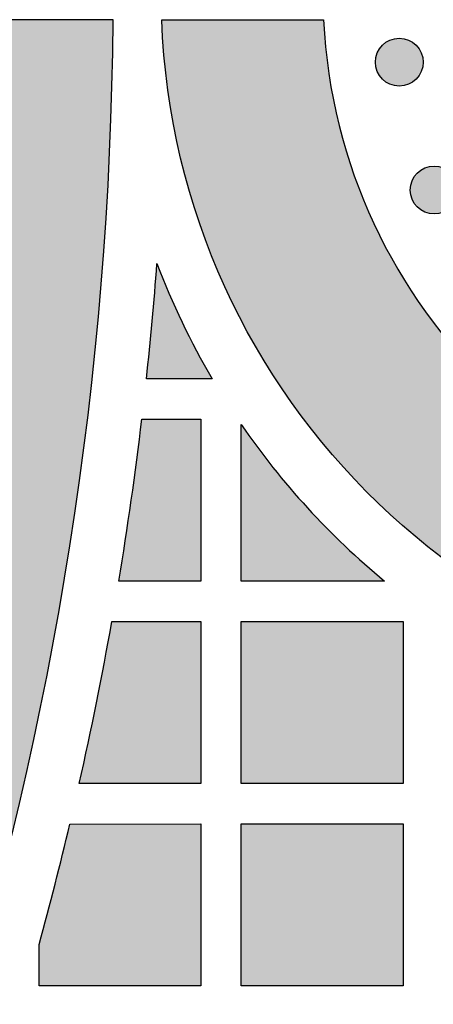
# Model space of a CAD drawing. Header units: millimetres. Extents: x -3873 to -97, y 912 to 4165.
# Tile 487 of 656: x -1400 to -1369, y 2833 to 2906. Entities that reach past the tile are written whole.
import ezdxf

# ---------------------------------------------------------------- set-up
doc = ezdxf.new("R2010")
doc.units = ezdxf.units.MM
doc.layers.add('pattern', color=7, linetype='Continuous', true_color=0x000000)

msp = doc.modelspace()

# ---------------------------------------------------------------- hatches: boundary and pattern name
at = {"layer": 'pattern'}
for points in [[(-1459.512, 2752.25), (-1458.182, 2752.42), (-1456.854, 2752.628), (-1455.53, 2752.873), (-1454.21, 2753.157), (-1452.896, 2753.478), (-1451.591, 2753.836), (-1450.295, 2754.232), (-1449.01, 2754.664), (-1447.739, 2755.132), (-1446.481, 2755.636), (-1445.239, 2756.175), (-1444.014, 2756.748), (-1442.808, 2757.355), (-1441.622, 2757.994), (-1440.457, 2758.664), (-1439.315, 2759.365), (-1436.621, 2763.354), (-1433.995, 2767.403), (-1431.438, 2771.51), (-1428.951, 2775.672), (-1426.537, 2779.889), (-1424.196, 2784.158), (-1421.932, 2788.477), (-1419.745, 2792.844), (-1417.637, 2797.257), (-1415.61, 2801.715), (-1413.664, 2806.214), (-1411.801, 2810.754), (-1410.021, 2815.33), (-1408.328, 2819.941), (-1406.72, 2824.585), (-1405.199, 2829.259), (-1403.766, 2833.961), (-1402.422, 2838.688), (-1401.168, 2843.438), (-1400.003, 2848.207), (-1398.928, 2852.995), (-1397.944, 2857.797), (-1397.051, 2862.612), (-1396.249, 2867.437), (-1395.538, 2872.269), (-1394.918, 2877.106), (-1394.389, 2881.946), (-1393.951, 2886.785), (-1393.603, 2891.621), (-1393.345, 2896.452), (-1393.177, 2901.275), (-1393.098, 2906.088), (-1405.098, 2906.087), (-1405.189, 2900.98), (-1405.386, 2895.859), (-1405.688, 2890.729), (-1406.097, 2885.591), (-1406.613, 2880.449), (-1407.237, 2875.307), (-1407.969, 2870.168), (-1408.809, 2865.035), (-1409.758, 2859.912), (-1410.815, 2854.802), (-1411.979, 2849.708), (-1413.252, 2844.634), (-1414.631, 2839.584), (-1416.117, 2834.56), (-1417.709, 2829.566), (-1419.405, 2824.606), (-1421.205, 2819.682), (-1423.107, 2814.798), (-1425.111, 2809.957), (-1427.213, 2805.163), (-1429.414, 2800.417), (-1431.711, 2795.724), (-1434.102, 2791.086), (-1436.586, 2786.505), (-1439.16, 2781.986), (-1441.822, 2777.529), (-1444.57, 2773.138), (-1447.402, 2768.816), (-1450.314, 2764.563), (-1453.305, 2760.384), (-1456.372, 2756.279)], [(-1377.479, 2906.089), (-1377.426, 2905.215), (-1377.354, 2904.334), (-1377.261, 2903.449), (-1377.148, 2902.558), (-1377.015, 2901.663), (-1376.86, 2900.765), (-1376.683, 2899.864), (-1376.485, 2898.96), (-1376.265, 2898.056), (-1376.022, 2897.15), (-1375.756, 2896.245), (-1375.468, 2895.34), (-1375.156, 2894.438), (-1374.822, 2893.538), (-1374.464, 2892.641), (-1374.083, 2891.749), (-1373.678, 2890.862), (-1373.251, 2889.981), (-1372.8, 2889.106), (-1372.326, 2888.24), (-1371.83, 2887.382), (-1371.311, 2886.534), (-1370.769, 2885.696), (-1370.205, 2884.87), (-1369.62, 2884.056), (-1369.013, 2883.255), (-1368.386, 2882.468), (-1367.738, 2881.695), (-1367.07, 2880.938), (-1366.383, 2880.197), (-1365.677, 2879.473), (-1364.953, 2878.766), (-1364.212, 2878.078), (-1363.454, 2877.409), (-1362.68, 2876.76), (-1361.89, 2876.13), (-1361.086, 2875.521), (-1360.269, 2874.934), (-1359.439, 2874.367), (-1358.597, 2873.823), (-1357.743, 2873.301), (-1356.88, 2872.802), (-1356.007, 2872.325), (-1355.126, 2871.872), (-1354.237, 2871.442), (-1353.342, 2871.035), (-1352.44, 2870.651), (-1351.534, 2870.292), (-1350.624, 2869.955), (-1349.711, 2869.642), (-1348.795, 2869.353), (-1347.878, 2869.086), (-1346.961, 2868.843), (-1346.043, 2868.623), (-1345.127, 2868.425), (-1344.212, 2868.25), (-1343.3, 2868.096), (-1342.391, 2867.965), (-1341.487, 2867.855), (-1340.586, 2867.765), (-1339.691, 2867.697), (-1338.802, 2867.648), (-1337.919, 2867.62), (-1337.043, 2867.61), (-1336.167, 2867.62), (-1335.285, 2867.649), (-1334.395, 2867.697), (-1333.5, 2867.766), (-1332.6, 2867.855), (-1331.695, 2867.966), (-1330.786, 2868.097), (-1329.874, 2868.251), (-1328.96, 2868.426), (-1328.043, 2868.624), (-1327.126, 2868.845), (-1326.208, 2869.088), (-1325.291, 2869.355), (-1324.376, 2869.644), (-1323.463, 2869.957), (-1322.553, 2870.294), (-1321.647, 2870.654), (-1320.745, 2871.037), (-1319.85, 2871.444), (-1318.961, 2871.875), (-1318.08, 2872.328), (-1317.207, 2872.805), (-1316.344, 2873.304), (-1315.491, 2873.827), (-1314.649, 2874.371), (-1313.819, 2874.937), (-1313.001, 2875.525), (-1312.198, 2876.134), (-1311.408, 2876.764), (-1310.634, 2877.414), (-1309.876, 2878.083), (-1309.135, 2878.771), (-1308.411, 2879.477), (-1307.705, 2880.202), (-1307.018, 2880.943), (-1306.351, 2881.7), (-1305.703, 2882.473), (-1305.075, 2883.26), (-1304.469, 2884.061), (-1303.884, 2884.875), (-1303.32, 2885.702), (-1302.779, 2886.54), (-1302.26, 2887.388), (-1301.763, 2888.246), (-1301.29, 2889.112), (-1300.839, 2889.986), (-1300.412, 2890.868), (-1300.008, 2891.755), (-1299.627, 2892.647), (-1299.269, 2893.544), (-1298.935, 2894.444), (-1298.623, 2895.347), (-1298.335, 2896.251), (-1298.07, 2897.157), (-1297.827, 2898.062), (-1297.606, 2898.967), (-1297.408, 2899.87), (-1297.232, 2900.771), (-1297.077, 2901.67), (-1296.944, 2902.565), (-1296.831, 2903.455), (-1296.739, 2904.341), (-1296.666, 2905.221), (-1296.614, 2906.096), (-1284.602, 2906.097), (-1284.658, 2904.956), (-1284.74, 2903.806), (-1284.847, 2902.65), (-1284.982, 2901.486), (-1285.144, 2900.317), (-1285.333, 2899.143), (-1285.551, 2897.964), (-1285.798, 2896.782), (-1286.073, 2895.598), (-1286.379, 2894.413), (-1286.714, 2893.228), (-1287.079, 2892.043), (-1287.474, 2890.861), (-1287.9, 2889.681), (-1288.356, 2888.506), (-1288.844, 2887.336), (-1289.361, 2886.172), (-1289.91, 2885.016), (-1290.489, 2883.869), (-1291.099, 2882.732), (-1291.738, 2881.606), (-1292.408, 2880.493), (-1293.107, 2879.392), (-1293.835, 2878.307), (-1294.593, 2877.237), (-1295.378, 2876.185), (-1296.191, 2875.15), (-1297.031, 2874.135), (-1297.897, 2873.139), (-1298.789, 2872.165), (-1299.706, 2871.213), (-1300.647, 2870.284), (-1301.611, 2869.38), (-1302.597, 2868.5), (-1303.604, 2867.645), (-1304.632, 2866.817), (-1305.678, 2866.016), (-1306.743, 2865.243), (-1307.825, 2864.498), (-1308.922, 2863.782), (-1310.035, 2863.096), (-1311.16, 2862.439), (-1312.299, 2861.812), (-1313.448, 2861.215), (-1314.607, 2860.649), (-1315.776, 2860.114), (-1316.952, 2859.61), (-1318.134, 2859.137), (-1319.322, 2858.694), (-1320.513, 2858.283), (-1321.708, 2857.902), (-1322.905, 2857.552), (-1324.102, 2857.232), (-1325.3, 2856.942), (-1326.496, 2856.682), (-1327.689, 2856.451), (-1328.879, 2856.25), (-1330.065, 2856.077), (-1331.246, 2855.932), (-1332.421, 2855.815), (-1333.589, 2855.724), (-1334.748, 2855.661), (-1335.9, 2855.623), (-1337.042, 2855.61), (-1338.184, 2855.623), (-1339.336, 2855.66), (-1340.496, 2855.724), (-1341.664, 2855.814), (-1342.838, 2855.931), (-1344.019, 2856.076), (-1345.205, 2856.248), (-1346.395, 2856.45), (-1347.589, 2856.68), (-1348.785, 2856.94), (-1349.982, 2857.23), (-1351.18, 2857.549), (-1352.377, 2857.899), (-1353.571, 2858.28), (-1354.763, 2858.691), (-1355.951, 2859.133), (-1357.134, 2859.607), (-1358.309, 2860.111), (-1359.478, 2860.646), (-1360.637, 2861.211), (-1361.787, 2861.808), (-1362.925, 2862.434), (-1364.051, 2863.091), (-1365.163, 2863.778), (-1366.261, 2864.493), (-1367.343, 2865.238), (-1368.408, 2866.011), (-1369.455, 2866.812), (-1370.482, 2867.64), (-1371.49, 2868.494), (-1372.476, 2869.374), (-1373.44, 2870.279), (-1374.381, 2871.207), (-1375.298, 2872.159), (-1376.19, 2873.133), (-1377.056, 2874.128), (-1377.897, 2875.144), (-1378.71, 2876.178), (-1379.495, 2877.231), (-1380.253, 2878.3), (-1380.981, 2879.385), (-1381.681, 2880.485), (-1382.35, 2881.599), (-1382.99, 2882.725), (-1383.6, 2883.862), (-1384.179, 2885.009), (-1384.728, 2886.164), (-1385.246, 2887.328), (-1385.733, 2888.498), (-1386.19, 2889.673), (-1386.616, 2890.853), (-1387.012, 2892.035), (-1387.377, 2893.22), (-1387.712, 2894.405), (-1388.018, 2895.59), (-1388.293, 2896.774), (-1388.54, 2897.956), (-1388.758, 2899.134), (-1388.948, 2900.308), (-1389.11, 2901.478), (-1389.245, 2902.641), (-1389.352, 2903.798), (-1389.434, 2904.947), (-1389.49, 2906.088)], [(-1373.114, 2901.694), (-1373.086, 2901.667), (-1373.057, 2901.639), (-1373.027, 2901.613), (-1372.997, 2901.586), (-1372.965, 2901.561), (-1372.933, 2901.535), (-1372.899, 2901.511), (-1372.865, 2901.487), (-1372.83, 2901.463), (-1372.795, 2901.441), (-1372.758, 2901.419), (-1372.721, 2901.397), (-1372.683, 2901.377), (-1372.644, 2901.357), (-1372.605, 2901.338), (-1372.565, 2901.32), (-1372.524, 2901.303), (-1372.482, 2901.287), (-1372.441, 2901.272), (-1372.398, 2901.258), (-1372.355, 2901.245), (-1372.312, 2901.233), (-1372.268, 2901.222), (-1372.223, 2901.212), (-1372.179, 2901.203), (-1372.134, 2901.196), (-1372.089, 2901.189), (-1372.043, 2901.184), (-1371.997, 2901.18), (-1371.952, 2901.177), (-1371.906, 2901.175), (-1371.86, 2901.175), (-1371.814, 2901.175), (-1371.768, 2901.177), (-1371.722, 2901.18), (-1371.677, 2901.184), (-1371.631, 2901.189), (-1371.586, 2901.196), (-1371.541, 2901.203), (-1371.496, 2901.212), (-1371.452, 2901.222), (-1371.408, 2901.233), (-1371.365, 2901.245), (-1371.322, 2901.258), (-1371.279, 2901.272), (-1371.237, 2901.287), (-1371.196, 2901.304), (-1371.155, 2901.321), (-1371.115, 2901.338), (-1371.076, 2901.357), (-1371.037, 2901.377), (-1370.999, 2901.397), (-1370.962, 2901.419), (-1370.925, 2901.441), (-1370.889, 2901.464), (-1370.854, 2901.487), (-1370.82, 2901.511), (-1370.787, 2901.536), (-1370.755, 2901.561), (-1370.723, 2901.587), (-1370.692, 2901.613), (-1370.662, 2901.64), (-1370.633, 2901.667), (-1370.605, 2901.694), (-1370.578, 2901.722), (-1370.551, 2901.752), (-1370.524, 2901.781), (-1370.498, 2901.812), (-1370.472, 2901.844), (-1370.447, 2901.876), (-1370.422, 2901.909), (-1370.398, 2901.944), (-1370.374, 2901.979), (-1370.352, 2902.014), (-1370.33, 2902.051), (-1370.308, 2902.088), (-1370.288, 2902.126), (-1370.268, 2902.165), (-1370.249, 2902.204), (-1370.232, 2902.244), (-1370.215, 2902.285), (-1370.198, 2902.326), (-1370.183, 2902.368), (-1370.169, 2902.411), (-1370.156, 2902.454), (-1370.144, 2902.497), (-1370.133, 2902.541), (-1370.123, 2902.585), (-1370.115, 2902.63), (-1370.107, 2902.675), (-1370.1, 2902.72), (-1370.095, 2902.766), (-1370.091, 2902.811), (-1370.088, 2902.857), (-1370.086, 2902.903), (-1370.086, 2902.949), (-1370.086, 2902.995), (-1370.088, 2903.041), (-1370.091, 2903.087), (-1370.095, 2903.132), (-1370.1, 2903.178), (-1370.107, 2903.223), (-1370.115, 2903.268), (-1370.123, 2903.313), (-1370.133, 2903.357), (-1370.144, 2903.401), (-1370.156, 2903.444), (-1370.169, 2903.487), (-1370.183, 2903.53), (-1370.199, 2903.572), (-1370.215, 2903.613), (-1370.232, 2903.654), (-1370.25, 2903.694), (-1370.268, 2903.733), (-1370.288, 2903.772), (-1370.309, 2903.81), (-1370.33, 2903.847), (-1370.352, 2903.884), (-1370.375, 2903.919), (-1370.398, 2903.954), (-1370.422, 2903.988), (-1370.447, 2904.022), (-1370.472, 2904.054), (-1370.498, 2904.086), (-1370.524, 2904.117), (-1370.551, 2904.146), (-1370.578, 2904.175), (-1370.605, 2904.204), (-1370.634, 2904.231), (-1370.663, 2904.258), (-1370.692, 2904.285), (-1370.723, 2904.311), (-1370.755, 2904.337), (-1370.787, 2904.362), (-1370.821, 2904.387), (-1370.855, 2904.411), (-1370.89, 2904.434), (-1370.925, 2904.457), (-1370.962, 2904.479), (-1370.999, 2904.5), (-1371.037, 2904.521), (-1371.076, 2904.54), (-1371.115, 2904.559), (-1371.155, 2904.577), (-1371.196, 2904.594), (-1371.237, 2904.61), (-1371.279, 2904.625), (-1371.322, 2904.64), (-1371.365, 2904.653), (-1371.408, 2904.665), (-1371.452, 2904.676), (-1371.497, 2904.686), (-1371.541, 2904.694), (-1371.586, 2904.702), (-1371.631, 2904.708), (-1371.677, 2904.714), (-1371.722, 2904.718), (-1371.768, 2904.721), (-1371.814, 2904.723), (-1371.86, 2904.723), (-1371.906, 2904.723), (-1371.952, 2904.721), (-1371.998, 2904.718), (-1372.043, 2904.714), (-1372.089, 2904.708), (-1372.134, 2904.702), (-1372.179, 2904.694), (-1372.224, 2904.685), (-1372.268, 2904.676), (-1372.312, 2904.665), (-1372.355, 2904.653), (-1372.398, 2904.639), (-1372.441, 2904.625), (-1372.483, 2904.61), (-1372.524, 2904.594), (-1372.565, 2904.577), (-1372.605, 2904.559), (-1372.644, 2904.54), (-1372.683, 2904.521), (-1372.721, 2904.5), (-1372.758, 2904.479), (-1372.795, 2904.457), (-1372.831, 2904.434), (-1372.865, 2904.411), (-1372.9, 2904.387), (-1372.933, 2904.362), (-1372.965, 2904.337), (-1372.997, 2904.311), (-1373.028, 2904.285), (-1373.057, 2904.258), (-1373.087, 2904.231), (-1373.115, 2904.203), (-1373.142, 2904.175), (-1373.169, 2904.146), (-1373.196, 2904.116), (-1373.222, 2904.086), (-1373.248, 2904.054), (-1373.273, 2904.021), (-1373.298, 2903.988), (-1373.322, 2903.954), (-1373.345, 2903.919), (-1373.368, 2903.883), (-1373.39, 2903.847), (-1373.411, 2903.81), (-1373.432, 2903.772), (-1373.452, 2903.733), (-1373.47, 2903.694), (-1373.488, 2903.653), (-1373.505, 2903.613), (-1373.521, 2903.571), (-1373.537, 2903.529), (-1373.551, 2903.487), (-1373.564, 2903.444), (-1373.576, 2903.4), (-1373.587, 2903.357), (-1373.597, 2903.312), (-1373.605, 2903.268), (-1373.613, 2903.223), (-1373.619, 2903.177), (-1373.625, 2903.132), (-1373.629, 2903.086), (-1373.632, 2903.04), (-1373.634, 2902.995), (-1373.634, 2902.949), (-1373.634, 2902.903), (-1373.632, 2902.857), (-1373.629, 2902.811), (-1373.625, 2902.765), (-1373.619, 2902.72), (-1373.613, 2902.675), (-1373.605, 2902.63), (-1373.597, 2902.585), (-1373.587, 2902.541), (-1373.576, 2902.497), (-1373.564, 2902.453), (-1373.551, 2902.41), (-1373.536, 2902.368), (-1373.521, 2902.326), (-1373.505, 2902.285), (-1373.488, 2902.244), (-1373.47, 2902.204), (-1373.451, 2902.164), (-1373.432, 2902.126), (-1373.411, 2902.088), (-1373.39, 2902.05), (-1373.368, 2902.014), (-1373.345, 2901.978), (-1373.322, 2901.943), (-1373.298, 2901.909), (-1373.273, 2901.876), (-1373.248, 2901.844), (-1373.222, 2901.812), (-1373.196, 2901.781), (-1373.169, 2901.751), (-1373.142, 2901.722)], [(-1370.528, 2892.219), (-1370.5, 2892.192), (-1370.471, 2892.165), (-1370.441, 2892.138), (-1370.41, 2892.112), (-1370.378, 2892.086), (-1370.346, 2892.061), (-1370.313, 2892.036), (-1370.279, 2892.012), (-1370.244, 2891.989), (-1370.208, 2891.966), (-1370.171, 2891.944), (-1370.134, 2891.923), (-1370.096, 2891.902), (-1370.057, 2891.883), (-1370.018, 2891.864), (-1369.978, 2891.846), (-1369.937, 2891.829), (-1369.896, 2891.813), (-1369.854, 2891.798), (-1369.811, 2891.783), (-1369.768, 2891.77), (-1369.725, 2891.758), (-1369.681, 2891.747), (-1369.637, 2891.738), (-1369.592, 2891.729), (-1369.547, 2891.721), (-1369.502, 2891.715), (-1369.456, 2891.709), (-1369.411, 2891.705), (-1369.365, 2891.702), (-1369.319, 2891.701), (-1369.273, 2891.7), (-1369.227, 2891.701), (-1369.181, 2891.702), (-1369.136, 2891.705), (-1369.09, 2891.709), (-1369.044, 2891.715), (-1368.999, 2891.721), (-1368.954, 2891.729), (-1368.91, 2891.738), (-1368.865, 2891.747), (-1368.821, 2891.758), (-1368.778, 2891.77), (-1368.735, 2891.784), (-1368.692, 2891.798), (-1368.65, 2891.813), (-1368.609, 2891.829), (-1368.568, 2891.846), (-1368.528, 2891.864), (-1368.489, 2891.883), (-1368.45, 2891.902), (-1368.412, 2891.923), (-1368.375, 2891.944), (-1368.338, 2891.966), (-1368.303, 2891.989), (-1368.268, 2892.012), (-1368.234, 2892.036), (-1368.2, 2892.061), (-1368.168, 2892.086), (-1368.136, 2892.112), (-1368.106, 2892.138), (-1368.076, 2892.165), (-1368.047, 2892.192), (-1368.019, 2892.22), (-1367.991, 2892.248), (-1367.964, 2892.277), (-1367.937, 2892.307), (-1367.911, 2892.338), (-1367.885, 2892.369), (-1367.86, 2892.402), (-1367.835, 2892.435), (-1367.811, 2892.469), (-1367.788, 2892.504), (-1367.765, 2892.54), (-1367.743, 2892.576), (-1367.722, 2892.613), (-1367.701, 2892.651), (-1367.682, 2892.69), (-1367.663, 2892.73), (-1367.645, 2892.77), (-1367.628, 2892.81), (-1367.612, 2892.852), (-1367.597, 2892.894), (-1367.582, 2892.936), (-1367.569, 2892.979), (-1367.557, 2893.023), (-1367.546, 2893.066), (-1367.537, 2893.111), (-1367.528, 2893.155), (-1367.52, 2893.2), (-1367.514, 2893.246), (-1367.508, 2893.291), (-1367.504, 2893.337), (-1367.501, 2893.383), (-1367.5, 2893.428), (-1367.499, 2893.474), (-1367.5, 2893.52), (-1367.501, 2893.566), (-1367.504, 2893.612), (-1367.508, 2893.658), (-1367.514, 2893.703), (-1367.52, 2893.748), (-1367.528, 2893.793), (-1367.537, 2893.838), (-1367.546, 2893.882), (-1367.557, 2893.926), (-1367.569, 2893.97), (-1367.583, 2894.013), (-1367.597, 2894.055), (-1367.612, 2894.097), (-1367.628, 2894.138), (-1367.645, 2894.179), (-1367.663, 2894.219), (-1367.682, 2894.259), (-1367.701, 2894.297), (-1367.722, 2894.335), (-1367.743, 2894.373), (-1367.765, 2894.409), (-1367.788, 2894.445), (-1367.811, 2894.48), (-1367.835, 2894.514), (-1367.86, 2894.547), (-1367.885, 2894.58), (-1367.911, 2894.611), (-1367.937, 2894.642), (-1367.964, 2894.672), (-1367.991, 2894.701), (-1368.019, 2894.729), (-1368.047, 2894.756), (-1368.076, 2894.784), (-1368.106, 2894.81), (-1368.137, 2894.837), (-1368.168, 2894.862), (-1368.201, 2894.888), (-1368.234, 2894.912), (-1368.268, 2894.936), (-1368.303, 2894.96), (-1368.339, 2894.982), (-1368.375, 2895.004), (-1368.412, 2895.026), (-1368.45, 2895.046), (-1368.489, 2895.066), (-1368.529, 2895.085), (-1368.569, 2895.103), (-1368.609, 2895.12), (-1368.651, 2895.136), (-1368.693, 2895.151), (-1368.735, 2895.165), (-1368.778, 2895.178), (-1368.822, 2895.19), (-1368.866, 2895.201), (-1368.91, 2895.211), (-1368.954, 2895.22), (-1368.999, 2895.227), (-1369.045, 2895.234), (-1369.09, 2895.239), (-1369.136, 2895.243), (-1369.182, 2895.246), (-1369.227, 2895.248), (-1369.273, 2895.249), (-1369.319, 2895.248), (-1369.365, 2895.246), (-1369.411, 2895.243), (-1369.457, 2895.239), (-1369.502, 2895.234), (-1369.547, 2895.227), (-1369.592, 2895.22), (-1369.637, 2895.211), (-1369.681, 2895.201), (-1369.725, 2895.19), (-1369.769, 2895.178), (-1369.812, 2895.165), (-1369.854, 2895.151), (-1369.896, 2895.136), (-1369.937, 2895.12), (-1369.978, 2895.103), (-1370.018, 2895.085), (-1370.058, 2895.066), (-1370.096, 2895.046), (-1370.134, 2895.026), (-1370.172, 2895.004), (-1370.208, 2894.982), (-1370.244, 2894.96), (-1370.279, 2894.936), (-1370.313, 2894.912), (-1370.346, 2894.887), (-1370.379, 2894.862), (-1370.41, 2894.836), (-1370.441, 2894.81), (-1370.471, 2894.783), (-1370.5, 2894.756), (-1370.528, 2894.729), (-1370.555, 2894.701), (-1370.583, 2894.672), (-1370.609, 2894.642), (-1370.636, 2894.611), (-1370.661, 2894.579), (-1370.687, 2894.547), (-1370.711, 2894.514), (-1370.735, 2894.479), (-1370.759, 2894.445), (-1370.781, 2894.409), (-1370.803, 2894.372), (-1370.825, 2894.335), (-1370.845, 2894.297), (-1370.865, 2894.258), (-1370.884, 2894.219), (-1370.902, 2894.179), (-1370.919, 2894.138), (-1370.935, 2894.097), (-1370.95, 2894.055), (-1370.964, 2894.012), (-1370.977, 2893.969), (-1370.989, 2893.926), (-1371, 2893.882), (-1371.01, 2893.838), (-1371.019, 2893.793), (-1371.026, 2893.748), (-1371.033, 2893.703), (-1371.038, 2893.657), (-1371.042, 2893.612), (-1371.045, 2893.566), (-1371.047, 2893.52), (-1371.048, 2893.474), (-1371.047, 2893.428), (-1371.045, 2893.382), (-1371.042, 2893.336), (-1371.038, 2893.291), (-1371.033, 2893.245), (-1371.026, 2893.2), (-1371.019, 2893.155), (-1371.01, 2893.111), (-1371, 2893.066), (-1370.989, 2893.022), (-1370.977, 2892.979), (-1370.964, 2892.936), (-1370.95, 2892.893), (-1370.935, 2892.851), (-1370.919, 2892.81), (-1370.902, 2892.769), (-1370.884, 2892.729), (-1370.865, 2892.69), (-1370.845, 2892.651), (-1370.825, 2892.613), (-1370.803, 2892.576), (-1370.781, 2892.539), (-1370.759, 2892.504), (-1370.735, 2892.469), (-1370.711, 2892.435), (-1370.686, 2892.401), (-1370.661, 2892.369), (-1370.635, 2892.337), (-1370.609, 2892.307), (-1370.582, 2892.277), (-1370.555, 2892.248)], [(-1390.622, 2879.49), (-1389.842, 2888.02), (-1389.41, 2886.919), (-1388.955, 2885.826), (-1388.476, 2884.743), (-1387.975, 2883.67), (-1387.452, 2882.607), (-1386.906, 2881.556), (-1386.339, 2880.517), (-1385.751, 2879.49)], [(-1392.672, 2864.49), (-1391.749, 2870.48), (-1390.963, 2876.49), (-1386.585, 2876.49), (-1386.584, 2864.49)], [(-1372.951, 2864.491), (-1383.584, 2864.49), (-1383.585, 2876.086), (-1382.441, 2874.484), (-1381.848, 2873.697), (-1381.24, 2872.919), (-1380.619, 2872.152), (-1379.984, 2871.396), (-1379.335, 2870.651), (-1378.674, 2869.917), (-1378, 2869.194), (-1377.313, 2868.484), (-1376.614, 2867.786), (-1375.904, 2867.101), (-1375.182, 2866.428), (-1374.449, 2865.769)], [(-1395.604, 2849.489), (-1394.327, 2855.476), (-1393.187, 2861.489), (-1386.584, 2861.49), (-1386.583, 2849.49)], [(-1371.584, 2861.491), (-1371.583, 2849.491), (-1383.583, 2849.49), (-1383.584, 2861.49)], [(-1396.298, 2846.489), (-1386.583, 2846.49), (-1386.582, 2834.49), (-1398.582, 2834.489), (-1398.582, 2837.568)], [(-1371.582, 2834.491), (-1383.582, 2834.49), (-1383.583, 2846.49), (-1371.583, 2846.491)]]:
    msp.add_hatch(color=256, dxfattribs=at).paths.add_polyline_path(points, flags=0)

# ---------------------------------------------------------------- linework, layer by layer
for p, q in [((-1393.098, 2906.088), (-1405.098, 2906.087)), ((-1389.49, 2906.088), (-1377.479, 2906.089)), ((-1385.751, 2879.49), (-1390.622, 2879.49))]:
    msp.add_line(p, q, dxfattribs=at)
for points in [[(-1390.963, 2876.49), (-1386.585, 2876.49), (-1386.584, 2864.49), (-1392.672, 2864.49)], [(-1372.951, 2864.491), (-1383.584, 2864.49), (-1383.585, 2876.086)], [(-1393.187, 2861.489), (-1386.584, 2861.49), (-1386.583, 2849.49), (-1395.604, 2849.489)], [(-1396.298, 2846.489), (-1386.583, 2846.49), (-1386.582, 2834.49), (-1398.582, 2834.489), (-1398.582, 2837.568)]]:
    msp.add_lwpolyline(points, dxfattribs=at)
for points in [[(-1371.584, 2861.491), (-1371.583, 2849.491), (-1383.583, 2849.49), (-1383.584, 2861.49)], [(-1371.582, 2834.491), (-1383.582, 2834.49), (-1383.583, 2846.49), (-1371.583, 2846.491)]]:
    msp.add_lwpolyline(points, close=True, dxfattribs=at)
for centre in [(-1371.86, 2902.949), (-1369.273, 2893.474)]:
    msp.add_circle(centre, 1.774, dxfattribs=at)
for centre, radius, start, end in [((-1655.18, 2908.002), 262.09, 325.45008, 359.58149), ((-1337.046, 2908.092), 40.482, 182.83651, 357.17284), ((-1655.178, 2907.999), 266.088, 353.84949, 355.69411), ((-1337.046, 2908.092), 56.482, 200.81601, 210.42388), ((-1655.18, 2908.002), 266.09, 350.5884, 353.19858), ((-1337.046, 2908.092), 56.482, 214.51764, 230.52904), ((-1655.18, 2908.002), 266.09, 347.29693, 349.93291), ((-1655.18, 2908.002), 266.09, 344.65089, 346.6338)]:
    msp.add_arc(centre, radius, start, end, dxfattribs=at)
at = {"layer": 'pattern', "extrusion": (0, 0, -1)}
msp.add_arc((1337.046, 2908.092), 52.482, 182.1793, 357.81135, dxfattribs=at)

doc.saveas('drawing.dxf')
